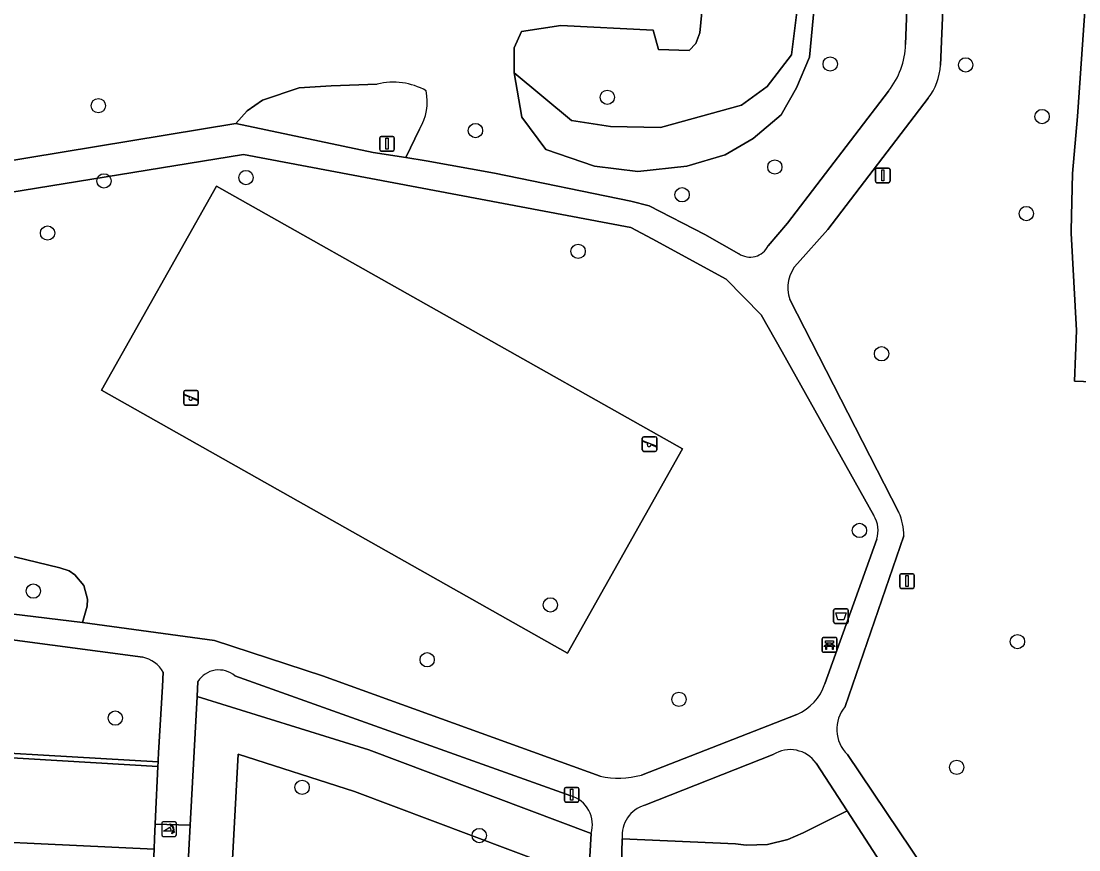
# Model space of a CAD drawing. Extents: x 162989 to 165008, y 383432 to 384338.
# Drawn here: x 164682.2 to 164754.5, y 383957.7 to 384014.3 of the extents above; entities that cross this region are included whole.
import ezdxf

# ---------------------------------------------------------------- set-up
doc = ezdxf.new("R2010")
doc.units = 0
for name, color, linetype in [('IMGEO_Afvalbak', 7, 'Continuous'), ('IMGEO_Bank', 7, 'Continuous'), ('IMGEO_Boom', 7, 'Continuous'), ('IMGEO_Grasland_overig', 7, 'Continuous'), ('IMGEO_Groenvoorziening', 7, 'Continuous'), ('IMGEO_Lichtmast', 7, 'Continuous'), ('IMGEO_Muur', 7, 'Continuous'), ('IMGEO_Parkeervlak_open', 7, 'Continuous'), ('IMGEO_Poller', 7, 'Continuous'), ('IMGEO_Rijbaan_lokaal_open', 7, 'Continuous'), ('IMGEO_Speelvoorziening', 7, 'Continuous'), ('IMGEO_Voetpad_gesloten', 7, 'Continuous'), ('IMGEO_Voetpad_open', 7, 'Continuous')]:
    doc.layers.add(name, color=color, linetype=linetype)

msp = doc.modelspace()

# ---------------------------------------------------------------- linework, layer by layer
at = {"layer": 'IMGEO_Afvalbak'}
for p, q in [((164737.731, 383973.274), (164737.731, 383974.074)), ((164737.731, 383974.074), (164737.731, 383973.274)), ((164737.831, 383974.174), (164738.621, 383974.174)), ((164738.621, 383974.174), (164737.831, 383974.174)), ((164738.721, 383974.074), (164738.721, 383973.274)), ((164738.721, 383973.274), (164738.721, 383974.074)), ((164738.621, 383973.174), (164737.831, 383973.174)), ((164737.831, 383973.174), (164738.621, 383973.174))]:
    msp.add_line(p, q, dxfattribs=at)
msp.add_lwpolyline([(164737.874, 383973.888), (164738.578, 383973.888), (164738.429, 383973.418), (164738.023, 383973.418), (164737.874, 383973.888)], dxfattribs=at)
for centre, start, end in [((164737.831, 383974.074), 90, 180), ((164737.831, 383974.074), 90, 180), ((164738.621, 383974.074), 0, 90), ((164738.621, 383974.074), 360, 90), ((164737.831, 383973.274), 180, 270), ((164737.831, 383973.274), 180, 270), ((164738.621, 383973.274), 270, 0), ((164738.621, 383973.274), 270, 0)]:
    msp.add_arc(centre, 0.1, start, end, dxfattribs=at)
at = {"layer": 'IMGEO_Bank'}
for p, q in [((164736.946, 383971.277), (164736.946, 383972.118)), ((164736.946, 383972.118), (164736.946, 383971.277)), ((164737.021, 383972.202), (164737.862, 383972.202)), ((164737.862, 383972.202), (164737.021, 383972.202)), ((164737.946, 383972.127), (164737.946, 383971.286)), ((164737.946, 383971.286), (164737.946, 383972.127)), ((164737.643, 383971.6), (164737.25, 383971.6)), ((164737.255, 383971.708), (164737.255, 383971.814)), ((164737.299, 383971.814), (164737.299, 383971.708)), ((164737.587, 383971.82), (164737.305, 383971.82)), ((164737.305, 383971.702), (164737.587, 383971.702)), ((164737.593, 383971.708), (164737.593, 383971.814)), ((164737.637, 383971.814), (164737.637, 383971.708)), ((164737.871, 383971.202), (164737.03, 383971.202)), ((164737.03, 383971.202), (164737.871, 383971.202))]:
    msp.add_line(p, q, dxfattribs=at)
for points in [[(164737.193, 383971.6), (164737.051, 383971.6), (164737.163, 383971.702), (164737.249, 383971.702)], [(164737.249, 383971.82), (164737.163, 383971.82), (164737.163, 383971.981), (164737.726, 383971.981), (164737.726, 383971.82), (164737.643, 383971.82)], [(164737.243, 383971.593), (164737.243, 383971.386), (164737.2, 383971.386), (164737.2, 383971.593)], [(164737.643, 383971.702), (164737.726, 383971.702), (164737.838, 383971.6), (164737.699, 383971.6)], [(164737.693, 383971.593), (164737.693, 383971.386), (164737.649, 383971.386), (164737.649, 383971.593)]]:
    msp.add_lwpolyline(points, dxfattribs=at)
for centre, radius, start, end in [((164737.024, 383972.124), 0.0779, 92.4484, 184.28452), ((164737.024, 383972.124), 0.0779, 92.4484, 184.28452), ((164737.868, 383972.124), 0.0779, 2.4484, 94.28452), ((164737.868, 383972.124), 0.0779, 2.4484, 94.28452), ((164737.193, 383971.593), 0.00671, 2.89567, 87.10433), ((164737.25, 383971.593), 0.00671, 92.89567, 177.10433), ((164737.248, 383971.813), 0.00671, 2.89567, 87.10433), ((164737.248, 383971.709), 0.00671, 272.89567, 357.10433), ((164737.305, 383971.813), 0.00671, 92.89567, 177.10433), ((164737.305, 383971.709), 0.00671, 182.89567, 267.10433), ((164737.587, 383971.813), 0.00671, 2.89567, 87.10433), ((164737.587, 383971.709), 0.00671, 272.89567, 357.10433), ((164737.644, 383971.813), 0.00671, 92.89567, 177.10433), ((164737.644, 383971.709), 0.00671, 182.89567, 267.10433), ((164737.642, 383971.593), 0.00671, 2.89567, 87.10433), ((164737.699, 383971.593), 0.00671, 92.89567, 177.10433), ((164737.024, 383971.28), 0.0779, 182.4484, 274.28452), ((164737.024, 383971.28), 0.0779, 182.4484, 274.28452), ((164737.868, 383971.28), 0.0779, 272.4484, 4.28452), ((164737.868, 383971.28), 0.0779, 272.4484, 4.28452)]:
    msp.add_arc(centre, radius, start, end, dxfattribs=at)
at = {"layer": 'IMGEO_Boom'}
for centre in [(164737.495, 384011.38), (164746.753, 384011.318), (164687.488, 384008.531), (164722.265, 384009.108), (164751.973, 384007.789), (164713.257, 384006.832), (164733.711, 384004.343), (164687.871, 384003.396), (164697.575, 384003.622), (164727.376, 384002.449), (164750.897, 384001.165), (164684.016, 383999.832), (164720.267, 383998.588), (164741.004, 383991.588), (164739.494, 383979.517), (164683.043, 383975.378), (164718.376, 383974.436), (164750.288, 383971.928), (164709.955, 383970.689), (164727.16, 383967.984), (164688.643, 383966.703), (164746.137, 383963.342), (164701.41, 383961.975), (164713.512, 383958.683)]:
    msp.add_circle(centre, 0.489, dxfattribs=at)
at = {"layer": 'IMGEO_Grasland_overig'}
msp.add_lwpolyline([(164755.174, 384018.959), (164754.383, 384007.798), (164754.054, 384003.905), (164753.958, 384000), (164753.959, 383999.836), (164754.331, 383993.177), (164754.181, 383989.706), (164759.696, 383989.503)], dxfattribs=at)
at = {"layer": 'IMGEO_Groenvoorziening'}
for points in [[(164735.249, 384015.296), (164735.484, 384020.85), (164732.101, 384021.022), (164729.44, 384021.157), (164729.216, 384016.118), (164728.836, 384016.151), (164728.821, 384015.991), (164728.764, 384015.389), (164728.592, 384013.511), (164728.32, 384012.776), (164727.85, 384012.296), (164725.765, 384012.375), (164725.387, 384013.698), (164719.083, 384014.011), (164716.397, 384013.605), (164715.911, 384012.48), (164715.911, 384010.777), (164719.813, 384007.512), (164722.473, 384007.118), (164725.889, 384007.052), (164731.437, 384008.575), (164733.18, 384009.844), (164734.855, 384012.012)], [(164716.43, 384007.742), (164718.072, 384005.541), (164721.389, 384004.392), (164724.345, 384004.03), (164727.695, 384004.392), (164730.323, 384005.18), (164732.228, 384006.297), (164734.133, 384007.906), (164735.184, 384009.745), (164736.071, 384011.847), (164736.399, 384015.23), (164736.3, 384016.413), (164736.335, 384017.159), (164736.501, 384020.798), (164735.484, 384020.85), (164735.249, 384015.296), (164734.855, 384012.012), (164733.18, 384009.844), (164731.437, 384008.575), (164725.889, 384007.052), (164722.473, 384007.118), (164719.813, 384007.512), (164715.911, 384010.777)], [(164719.552, 383971.144), (164687.7, 383989.091), (164695.554, 384003.03), (164727.406, 383985.084)], [(164695.554, 384003.03), (164687.7, 383989.091), (164719.552, 383971.144), (164727.406, 383985.084)], [(164705.971, 383964.527), (164694.235, 383968.172), (164693.792, 383959.822), (164693.769, 383959.389), (164693.453, 383953.413), (164696.45, 383953.273), (164697.031, 383964.244), (164704.985, 383961.693), (164720.985, 383955.679), (164721.153, 383958.82)], [(164704.985, 383961.693), (164697.031, 383964.244), (164696.45, 383953.273), (164700.497, 383953.083), (164700.511, 383953.389), (164703.671, 383953.241), (164703.773, 383955.41), (164710.1, 383955.114), (164720.329, 383954.569), (164720.926, 383954.576), (164720.94, 383954.845), (164720.985, 383955.679)], [(164743.153, 383953.394), (164738.652, 383960.36), (164735.653, 383958.875), (164734.609, 383958.405), (164733.199, 383958.066), (164731.75, 383958.028), (164731.03, 383958.123), (164723.281, 383958.464), (164723.189, 383954.738), (164723.106, 383952.928), (164722.821, 383947.581), (164725.818, 383947.439), (164726.232, 383955.319), (164732.6, 383954.963), (164736.713, 383956.052), (164738.123, 383956.751), (164745.04, 383946.542), (164747.69, 383946.41)]]:
    msp.add_lwpolyline(points, close=True, dxfattribs=at)
for points in [[(164759.696, 383989.503), (164754.181, 383989.706), (164754.331, 383993.177), (164753.959, 383999.836), (164753.958, 384000), (164754.054, 384003.905), (164754.383, 384007.798), (164755.174, 384018.959), (164755.226, 384019.842), (164745.821, 384020.295), (164745.74, 384018.365), (164745.326, 384018.366), (164745.026, 384011.303)], [(164715.911, 384010.777), (164715.911, 384012.48), (164716.397, 384013.605), (164719.083, 384014.011), (164725.387, 384013.698), (164725.765, 384012.375), (164727.85, 384012.296), (164728.32, 384012.776), (164728.592, 384013.511), (164728.764, 384015.389), (164728.821, 384015.991), (164690.066, 384018.06), (164670.445, 384019.108), (164670.391, 384015.621), (164671.766, 384015.86), (164672.958, 384015.794), (164672.962, 384013.794), (164665.499, 384012.165), (164665.396, 384010.403), (164665.386, 384010.229), (164665.447, 384009.761), (164665.729, 384007.602), (164666.019, 384004.419)], [(164742.646, 384012.722), (164742.809, 384016.907), (164736.335, 384017.159), (164736.3, 384016.413), (164736.399, 384015.23), (164736.071, 384011.847), (164735.184, 384009.745), (164734.133, 384007.906), (164732.228, 384006.297), (164730.323, 384005.18), (164727.695, 384004.392), (164724.345, 384004.03), (164721.389, 384004.392), (164718.072, 384005.541), (164716.43, 384007.742), (164715.911, 384010.777)], [(164668.285, 384002.601), (164696.88, 384007.318), (164697.656, 384008.189), (164698.712, 384008.92), (164701.212, 384009.753), (164703.386, 384009.895), (164706.543, 384010.008)], [(164706.543, 384010.008), (164703.386, 384009.895), (164701.212, 384009.753), (164698.712, 384008.92), (164697.656, 384008.189), (164696.88, 384007.318), (164706.276, 384005.339), (164708.495, 384004.99), (164709.441, 384006.929)], [(164733.265, 383998.964), (164734.575, 384000.498), (164741.48, 384009.526)], [(164744.186, 384009.043), (164737.339, 384000.071), (164735.251, 383997.752)], [(164709.441, 384006.929), (164708.495, 384004.99), (164709.893, 384004.77), (164714.566, 384003.917), (164723.872, 384002.007), (164725.132, 384001.681), (164728.927, 383999.726), (164731.243, 383998.425)], [(164740.469, 383980.533), (164734.208, 383991.718), (164732.785, 383994.238), (164730.379, 383996.68), (164725.325, 383999.446), (164723.878, 384000.209), (164697.4, 384005.191), (164680.435, 384002.443), (164680.388, 384000), (164680.377, 383999.449), (164678.927, 383994.091), (164677.948, 383985.858), (164677.921, 383985.633), (164679.154, 383985.48), (164678.839, 383982.636), (164677.58, 383982.761), (164676.36, 383981.774), (164676.211, 383981.645), (164677.254, 383980.426), (164673.911, 383977.703), (164673.22, 383976.769), (164672.691, 383974.915), (164674.194, 383974.706)], [(164734.742, 383995.296), (164742.18, 383980.743)], [(164738.673, 383964.214), (164749.193, 383948.576), (164749.257, 383949.209), (164753.248, 383949.017), (164775.939, 383947.926), (164776.074, 383950.928), (164776.315, 383956.274), (164773.063, 383953.594), (164768.427, 383951.849), (164763.494, 383951.24), (164759.572, 383952.98), (164757.888, 383954.579), (164757.29, 383957.034), (164761.469, 383959.734), (164759.999, 383959.85), (164759.191, 383960.159), (164758.579, 383960.769), (164758.268, 383961.576), (164758.244, 383962.01), (164758.339, 383962.533), (164758.84, 383974.253), (164759.696, 383989.503)], [(164677.219, 383979.981), (164677.993, 383979.298), (164679.397, 383978.432), (164680.159, 383978.113), (164681.762, 383977.723), (164684.847, 383976.967), (164685.483, 383976.756), (164685.888, 383976.496), (164686.494, 383975.756), (164686.746, 383974.832), (164686.723, 383974.352), (164686.398, 383973.237), (164695.424, 383971.996), (164702.8, 383969.598), (164721.767, 383962.729)], [(164737.127, 383969.033), (164740.67, 383978.924)], [(164742.515, 383979.141), (164738.514, 383967.492)], [(164674.194, 383974.706), (164686.398, 383973.237), (164686.723, 383974.352), (164686.746, 383974.832), (164686.494, 383975.756), (164685.888, 383976.496), (164685.483, 383976.756), (164684.847, 383976.967), (164681.762, 383977.723)], [(164690.516, 383970.858), (164675.247, 383972.888)], [(164673.523, 383972.177), (164673.471, 383970.933), (164673.335, 383967.698), (164673.24, 383965.446), (164673.206, 383964.671), (164673.197, 383964.469), (164673.517, 383964.456), (164673.535, 383964.756), (164691.576, 383963.706), (164691.582, 383963.835), (164691.605, 383964.328), (164691.866, 383968.872)], [(164691.866, 383968.872), (164691.922, 383969.845)], [(164694.29, 383969.202), (164694.235, 383968.172), (164705.971, 383964.527), (164721.153, 383958.82)], [(164719.771, 383961.397), (164696.816, 383969.593)], [(164724.592, 383962.812), (164735.216, 383966.942)], [(164733.598, 383964.212), (164724.836, 383960.75)], [(164723.281, 383958.464), (164731.03, 383958.123), (164731.75, 383958.028), (164733.199, 383958.066), (164734.609, 383958.405), (164735.653, 383958.875), (164738.652, 383960.36), (164736.534, 383963.619)]]:
    msp.add_lwpolyline(points, dxfattribs=at)
for centre, radius, start, end in [((164737.201, 384012.898), 5.448, 321.76246, 358.15046), ((164741.107, 384011.473), 3.923, 321.71239, 357.50928), ((164707.637, 384005.557), 4.583, 60.5918, 103.81519), ((164707.637, 384005.557), 4.583, 60.5918, 103.81519), ((164706.247, 384008.822), 3.713, 329.34331, 11.29985), ((164706.247, 384008.822), 3.713, 329.34331, 11.29985), ((164732.013, 383999.598), 1.403, 236.70877, 333.14348), ((164737.012, 383996.106), 2.41, 136.93239, 199.6503), ((164739.128, 383979.269), 3.39, 357.84049, 25.78177), ((164738.918, 383979.522), 1.851, 341.14676, 33.0945), ((164690.035, 383968.709), 2.203, 31.06239, 77.39335), ((164695.724, 383968.293), 1.698, 49.97855, 147.61944), ((164733.801, 383970.154), 3.51, 293.7756, 341.37497), ((164740.358, 383965.939), 2.411, 139.88185, 225.67208), ((164734.756, 383962.38), 2.167, 34.87445, 122.2881), ((164723.005, 383968.695), 6.093, 258.27194, 285.09386), ((164719.185, 383959.424), 2.059, 342.94749, 73.46027), ((164725.416, 383958.684), 2.146, 105.68083, 185.86995)]:
    msp.add_arc(centre, radius, start, end, dxfattribs=at)
at = {"layer": 'IMGEO_Lichtmast'}
for p, q in [((164706.711, 384005.537), (164706.711, 384006.337)), ((164706.711, 384006.337), (164706.711, 384005.537)), ((164706.811, 384006.437), (164707.601, 384006.437)), ((164707.601, 384006.437), (164706.811, 384006.437)), ((164707.701, 384006.337), (164707.701, 384005.537)), ((164707.701, 384005.537), (164707.701, 384006.337)), ((164707.601, 384005.437), (164706.811, 384005.437)), ((164706.811, 384005.437), (164707.601, 384005.437)), ((164740.592, 384003.372), (164740.592, 384004.172)), ((164740.592, 384004.172), (164740.592, 384003.372)), ((164740.692, 384004.272), (164741.482, 384004.272)), ((164741.482, 384004.272), (164740.692, 384004.272)), ((164741.582, 384004.172), (164741.582, 384003.372)), ((164741.582, 384003.372), (164741.582, 384004.172)), ((164741.482, 384003.272), (164740.692, 384003.272)), ((164740.692, 384003.272), (164741.482, 384003.272)), ((164742.25, 383975.66), (164742.25, 383976.46)), ((164742.25, 383976.46), (164742.25, 383975.66)), ((164742.35, 383976.56), (164743.14, 383976.56)), ((164743.14, 383976.56), (164742.35, 383976.56)), ((164743.24, 383976.46), (164743.24, 383975.66)), ((164743.24, 383975.66), (164743.24, 383976.46)), ((164743.14, 383975.56), (164742.35, 383975.56)), ((164742.35, 383975.56), (164743.14, 383975.56)), ((164719.434, 383961.972), (164720.224, 383961.972)), ((164720.224, 383961.972), (164719.434, 383961.972)), ((164719.334, 383961.072), (164719.334, 383961.872)), ((164719.334, 383961.872), (164719.334, 383961.072)), ((164720.324, 383961.872), (164720.324, 383961.072)), ((164720.324, 383961.072), (164720.324, 383961.872)), ((164720.224, 383960.972), (164719.434, 383960.972)), ((164719.434, 383960.972), (164720.224, 383960.972))]:
    msp.add_line(p, q, dxfattribs=at)
for points in [[(164707.131, 384006.312), (164707.281, 384006.312), (164707.281, 384005.562), (164707.131, 384005.562), (164707.131, 384006.312)], [(164741.012, 384004.147), (164741.162, 384004.147), (164741.162, 384003.397), (164741.012, 384003.397), (164741.012, 384004.147)], [(164742.67, 383976.435), (164742.82, 383976.435), (164742.82, 383975.685), (164742.67, 383975.685), (164742.67, 383976.435)], [(164719.754, 383961.847), (164719.904, 383961.847), (164719.904, 383961.097), (164719.754, 383961.097), (164719.754, 383961.847)]]:
    msp.add_lwpolyline(points, dxfattribs=at)
for centre, start, end in [((164706.811, 384006.337), 90, 180), ((164706.811, 384006.337), 90, 180), ((164707.601, 384006.337), 0, 90), ((164707.601, 384006.337), 360, 90), ((164706.811, 384005.537), 180, 270), ((164706.811, 384005.537), 180, 270), ((164707.601, 384005.537), 270, 0), ((164707.601, 384005.537), 270, 0), ((164740.692, 384004.172), 90, 180), ((164740.692, 384004.172), 90, 180), ((164741.482, 384004.172), 0, 90), ((164741.482, 384004.172), 360, 90), ((164740.692, 384003.372), 180, 270), ((164740.692, 384003.372), 180, 270), ((164741.482, 384003.372), 270, 0), ((164741.482, 384003.372), 270, 0), ((164742.35, 383976.46), 90, 180), ((164742.35, 383976.46), 90, 180), ((164743.14, 383976.46), 0, 90), ((164743.14, 383976.46), 360, 90), ((164742.35, 383975.66), 180, 270), ((164742.35, 383975.66), 180, 270), ((164743.14, 383975.66), 270, 0), ((164743.14, 383975.66), 270, 0), ((164719.434, 383961.872), 90, 180), ((164719.434, 383961.872), 90, 180), ((164720.224, 383961.872), 0, 90), ((164720.224, 383961.872), 360, 90), ((164719.434, 383961.072), 180, 270), ((164719.434, 383961.072), 180, 270), ((164720.224, 383961.072), 270, 0), ((164720.224, 383961.072), 270, 0)]:
    msp.add_arc(centre, 0.1, start, end, dxfattribs=at)
at = {"layer": 'IMGEO_Muur'}
msp.add_lwpolyline([(164673.535, 383964.756), (164673.517, 383964.456), (164691.562, 383963.406), (164691.576, 383963.706)], close=True, dxfattribs=at)
at = {"layer": 'IMGEO_Parkeervlak_open'}
msp.add_lwpolyline([(164691.562, 383963.406), (164673.517, 383964.456), (164673.197, 383964.469), (164672.974, 383959.339), (164672.94, 383958.605), (164691.3, 383957.746), (164691.334, 383958.48), (164691.379, 383959.452), (164691.403, 383959.972)], close=True, dxfattribs=at)
at = {"layer": 'IMGEO_Poller'}
for p, q in [((164691.823, 383959.527), (164691.823, 383958.72)), ((164691.823, 383959.527), (164691.823, 383958.72)), ((164692.725, 383959.622), (164691.917, 383959.622)), ((164692.725, 383959.622), (164691.917, 383959.622)), ((164692.819, 383958.72), (164692.819, 383959.527)), ((164692.819, 383958.72), (164692.819, 383959.527)), ((164691.917, 383958.625), (164692.725, 383958.625)), ((164691.917, 383958.625), (164692.725, 383958.625))]:
    msp.add_line(p, q, dxfattribs=at)
for points in [[(164692.458, 383958.978), (164691.945, 383958.978), (164692.375, 383959.253)], [(164692.502, 383959.351), (164692.49, 383959.278), (164692.365, 383959.483)], [(164692.365, 383959.483), (164692.596, 383959.417), (164692.525, 383959.385)], [(164692.518, 383958.806), (164692.584, 383959.037), (164692.614, 383958.969)], [(164692.65, 383958.942), (164692.722, 383958.931), (164692.518, 383958.806)]]:
    msp.add_lwpolyline(points, dxfattribs=at)
for centre, radius, start, end in [((164691.917, 383959.527), 0.0946, 90, 180), ((164691.917, 383959.527), 0.0946, 90, 180), ((164692.13, 383959.028), 0.332, 351.32473, 42.4854), ((164692.144, 383959.038), 0.476, 351.75274, 41.16905), ((164692.144, 383959.038), 0.516, 349.35686, 42.29123), ((164692.725, 383959.527), 0.0946, 0, 90), ((164692.725, 383959.527), 0.0946, 0, 90), ((164691.917, 383958.72), 0.0946, 180, 270), ((164691.917, 383958.72), 0.0946, 180, 270), ((164692.725, 383958.72), 0.0946, 270, 0), ((164692.725, 383958.72), 0.0946, 270, 0)]:
    msp.add_arc(centre, radius, start, end, dxfattribs=at)
at = {"layer": 'IMGEO_Rijbaan_lokaal_open'}
msp.add_lwpolyline([(164690.105, 383929.128), (164682.04, 383929.585), (164682.354, 383934.241), (164682.406, 383934.861), (164682.629, 383938.38), (164683.237, 383951.433), (164690.991, 383951.07), (164691.3, 383957.746), (164672.94, 383958.605)], dxfattribs=at)
at = {"layer": 'IMGEO_Speelvoorziening'}
for p, q in [((164693.327, 383988.185), (164693.327, 383988.985)), ((164693.327, 383988.985), (164693.327, 383988.185)), ((164693.71, 383988.613), (164693.371, 383988.75)), ((164693.396, 383988.81), (164694.272, 383988.457)), ((164693.427, 383989.085), (164694.217, 383989.085)), ((164694.217, 383989.085), (164693.427, 383989.085)), ((164694.317, 383988.985), (164694.317, 383988.185)), ((164694.317, 383988.185), (164694.317, 383988.985)), ((164694.217, 383988.085), (164693.427, 383988.085)), ((164693.427, 383988.085), (164694.217, 383988.085)), ((164694.248, 383988.397), (164693.908, 383988.534)), ((164724.655, 383985.022), (164724.655, 383985.822)), ((164724.655, 383985.822), (164724.655, 383985.022)), ((164724.755, 383985.922), (164725.545, 383985.922)), ((164725.545, 383985.922), (164724.755, 383985.922)), ((164725.645, 383985.822), (164725.645, 383985.022)), ((164725.645, 383985.022), (164725.645, 383985.822)), ((164725.038, 383985.45), (164724.699, 383985.587)), ((164724.724, 383985.647), (164725.6, 383985.294)), ((164725.576, 383985.234), (164725.236, 383985.371)), ((164725.545, 383984.922), (164724.755, 383984.922)), ((164724.755, 383984.922), (164725.545, 383984.922))]:
    msp.add_line(p, q, dxfattribs=at)
for centre, radius, start, end in [((164693.427, 383988.985), 0.1, 90, 180), ((164693.427, 383988.985), 0.1, 90, 180), ((164693.384, 383988.78), 0.0327, 68.07798, 248.07798), ((164694.217, 383988.985), 0.1, 0, 90), ((164694.217, 383988.985), 0.1, 360, 90), ((164693.427, 383988.185), 0.1, 180, 270), ((164693.427, 383988.185), 0.1, 180, 270), ((164693.789, 383988.523), 0.12, 130.99278, 5.16318), ((164694.217, 383988.185), 0.1, 270, 0), ((164694.217, 383988.185), 0.1, 270, 0), ((164694.26, 383988.427), 0.0327, 248.07798, 68.07798), ((164724.755, 383985.822), 0.1, 90, 180), ((164724.755, 383985.822), 0.1, 90, 180), ((164725.545, 383985.822), 0.1, 0, 90), ((164725.545, 383985.822), 0.1, 360, 90), ((164724.712, 383985.617), 0.0327, 68.07798, 248.07798), ((164725.117, 383985.36), 0.12, 130.99278, 5.16318), ((164725.588, 383985.264), 0.0327, 248.07798, 68.07798), ((164724.755, 383985.022), 0.1, 180, 270), ((164724.755, 383985.022), 0.1, 180, 270), ((164725.545, 383985.022), 0.1, 270, 0), ((164725.545, 383985.022), 0.1, 270, 0)]:
    msp.add_arc(centre, radius, start, end, dxfattribs=at)
at = {"layer": 'IMGEO_Voetpad_gesloten'}
for points in [[(164745.026, 384011.303), (164745.326, 384018.366), (164742.871, 384018.506), (164742.809, 384016.907), (164742.646, 384012.722)], [(164741.48, 384009.526), (164734.575, 384000.498), (164733.265, 383998.964)], [(164735.251, 383997.752), (164737.339, 384000.071), (164744.186, 384009.043)], [(164731.243, 383998.425), (164728.927, 383999.726), (164725.132, 384001.681), (164723.872, 384002.007), (164714.566, 384003.917), (164709.893, 384004.77), (164708.495, 384004.99), (164706.276, 384005.339), (164696.88, 384007.318), (164668.285, 384002.601)], [(164649.227, 383994.405), (164656.973, 383998.032), (164658.249, 383998.524), (164662.531, 383999.586), (164663.45, 383999.749), (164670.124, 384000.931), (164679.428, 384002.203), (164680.435, 384002.443), (164697.4, 384005.191), (164723.878, 384000.209), (164725.325, 383999.446), (164730.379, 383996.68), (164732.785, 383994.238), (164734.208, 383991.718), (164740.469, 383980.533)], [(164742.18, 383980.743), (164734.742, 383995.296)], [(164740.67, 383978.924), (164737.127, 383969.033)], [(164738.514, 383967.492), (164742.515, 383979.141)], [(164721.767, 383962.729), (164702.8, 383969.598), (164695.424, 383971.996), (164686.398, 383973.237), (164674.194, 383974.706), (164672.691, 383974.915), (164669.141, 383975.408), (164669.001, 383975.427), (164664.737, 383976.339)], [(164675.247, 383972.888), (164690.516, 383970.858)], [(164691.922, 383969.845), (164691.866, 383968.872), (164691.605, 383964.328), (164691.582, 383963.835), (164691.576, 383963.706), (164691.562, 383963.406), (164691.403, 383959.972), (164691.379, 383959.452), (164693.769, 383959.389), (164693.792, 383959.822), (164694.235, 383968.172), (164694.29, 383969.202)], [(164696.816, 383969.593), (164719.771, 383961.397)], [(164735.216, 383966.942), (164724.592, 383962.812)], [(164724.836, 383960.75), (164733.598, 383964.212)], [(164736.534, 383963.619), (164738.652, 383960.36), (164743.153, 383953.394), (164747.69, 383946.41), (164749.054, 383946.342), (164749.077, 383947.434), (164749.193, 383948.576), (164738.673, 383964.214)], [(164721.153, 383958.82), (164720.985, 383955.679), (164720.94, 383954.845), (164723.189, 383954.738), (164723.281, 383958.464)]]:
    msp.add_lwpolyline(points, dxfattribs=at)
for centre, radius, start, end in [((164737.201, 384012.898), 5.448, 321.76246, 358.15046), ((164741.107, 384011.473), 3.923, 321.71239, 357.50928), ((164732.013, 383999.598), 1.403, 236.70877, 333.14348), ((164737.012, 383996.106), 2.41, 136.93239, 199.6503), ((164739.128, 383979.269), 3.39, 357.84049, 25.78177), ((164738.918, 383979.522), 1.851, 341.14676, 33.0945), ((164690.035, 383968.709), 2.203, 31.06239, 77.39335), ((164695.724, 383968.293), 1.698, 49.97855, 147.61944), ((164733.801, 383970.154), 3.51, 293.7756, 341.37497), ((164740.358, 383965.939), 2.411, 139.88185, 225.67208), ((164734.756, 383962.38), 2.167, 34.87445, 122.2881), ((164723.005, 383968.695), 6.093, 258.27194, 285.09386), ((164719.185, 383959.424), 2.059, 342.94749, 73.46027), ((164725.416, 383958.684), 2.146, 105.68083, 185.86995)]:
    msp.add_arc(centre, radius, start, end, dxfattribs=at)
at = {"layer": 'IMGEO_Voetpad_open'}
msp.add_lwpolyline([(164693.453, 383953.413), (164693.769, 383959.389), (164691.379, 383959.452), (164691.334, 383958.48), (164691.3, 383957.746), (164690.991, 383951.07)], dxfattribs=at)

doc.saveas('drawing.dxf')
